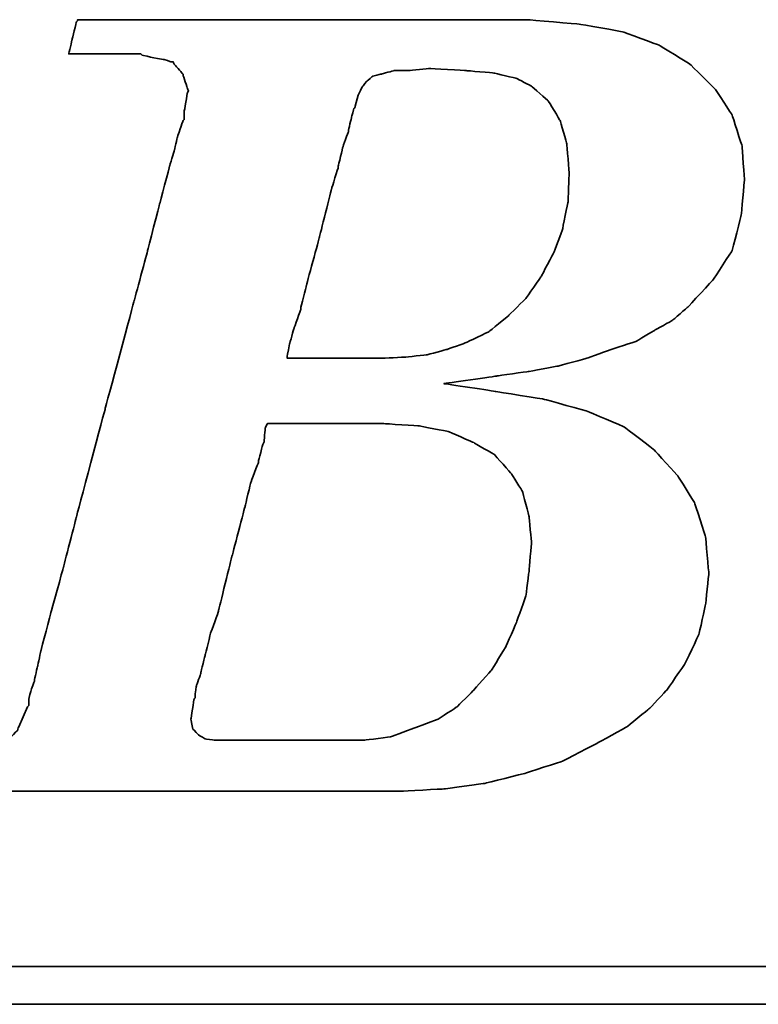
# Model space of a CAD drawing. Header units: millimetres. Extents: x -257 to 3135, y -1556 to 860.
# Tile 496 of 633: x 1311.53 to 1315.47, y -741.95 to -736.7. Entities that reach past the tile are written whole.
import ezdxf

# ---------------------------------------------------------------- set-up
doc = ezdxf.new("R2010")
doc.units = ezdxf.units.MM
doc.layers.add('DIM', color=4, linetype='CONTINUOUS')
doc.layers.add('layer 1', color=7, linetype='CONTINUOUS')

# ---------------------------------------------------------------- blocks, each defined once
blk = doc.blocks.new('TBI MOTION logo(完整正式版)')
at = {"layer": 'layer 1', "color": 22, "lineweight": 35}
for points, knots in [([(-64.65375, -6.86375), (-64.65375, -6.86375), (-64.84375, -7.29625), (-64.84375, -7.29625), (-64.84375, -7.29625), (-64.84375, -7.29625), (-64.86875, -7.34375), (-64.86875, -7.34375), (-64.86875, -7.34375), (-64.86875, -7.34375), (-64.86875, -7.36875), (-64.86875, -7.36875), (-64.86875, -7.36875), (-64.86875, -7.36875), (-65.15375, -7.65375), (-65.15375, -7.65375), (-65.15375, -7.65375), (-65.15375, -7.65375), (-65.17875, -7.65375), (-65.17875, -7.65375), (-65.17875, -7.65375), (-65.17875, -7.65375), (-65.20375, -7.67875), (-65.20375, -7.67875), (-65.20375, -7.67875), (-65.20375, -7.67875), (-65.58875, -7.87125), (-65.58875, -7.87125), (-65.58875, -7.87125), (-65.58875, -7.87125), (-65.63375, -7.87125), (-65.63375, -7.87125), (-65.63375, -7.87125), (-65.63375, -7.87125), (-65.65875, -7.89375), (-65.65875, -7.89375), (-65.65875, -7.89375), (-65.65875, -7.89375), (-66.09375, -7.94375), (-66.09375, -7.94375), (-66.09375, -7.94375), (-66.09375, -7.94375), (-66.11375, -7.94375), (-66.11375, -7.94375), (-66.11375, -7.94375), (-66.11375, -7.94375), (-66.16375, -7.94375), (-66.16375, -7.94375), (-66.16375, -7.94375), (-66.16375, -7.94375), (-66.30875, -7.94375), (-66.30875, -7.94375), (-66.30875, -7.94375), (-66.30875, -7.94375), (-66.69375, -7.94375), (-66.69375, -7.94375), (-66.69375, -7.94375), (-66.69375, -7.94375), (-67.07375, -7.94375), (-67.07375, -7.94375), (-67.07375, -7.94375), (-67.07375, -7.94375), (-67.12375, -7.94375), (-67.12375, -7.94375), (-67.12375, -7.94375), (-67.12375, -7.94375), (-67.12375, -7.96625), (-67.12375, -7.96625), (-67.12375, -7.96625), (-67.12375, -7.96625), (-67.14875, -7.99125), (-67.14875, -7.99125), (-67.14875, -7.99125), (-67.14875, -7.99125), (-67.24375, -8.34875), (-67.24375, -8.34875), (-67.24375, -8.34875), (-67.24375, -8.34875), (-67.31375, -8.68625), (-67.31375, -8.68625), (-67.31375, -8.68625), (-67.31375, -8.68625), (-67.26875, -8.68625), (-67.26875, -8.68625), (-67.26875, -8.68625), (-67.26875, -8.68625), (-67.07375, -8.68625), (-67.07375, -8.68625), (-67.07375, -8.68625), (-67.07375, -8.68625), (-66.54875, -8.68625), (-66.54875, -8.68625), (-66.54875, -8.68625), (-66.54875, -8.68625), (-65.82625, -8.68625), (-65.82625, -8.68625), (-65.82625, -8.68625), (-65.82625, -8.68625), (-65.01375, -8.68625), (-65.01375, -8.68625), (-65.01375, -8.68625), (-65.01375, -8.68625), (-64.05375, -8.68625), (-64.05375, -8.68625), (-64.05375, -8.68625), (-64.05375, -8.68625), (-62.08375, -8.68625), (-62.08375, -8.68625), (-62.08375, -8.68625), (-62.08375, -8.68625), (-60.06875, -8.68625), (-60.06875, -8.68625), (-60.06875, -8.68625), (-60.06875, -8.68625), (-59.10875, -8.68625), (-59.10875, -8.68625), (-59.10875, -8.68625), (-59.10875, -8.68625), (-58.29375, -8.68625), (-58.29375, -8.68625), (-58.29375, -8.68625), (-58.29375, -8.68625), (-57.57375, -8.68625), (-57.57375, -8.68625), (-57.57375, -8.68625), (-57.57375, -8.68625), (-57.04875, -8.68625), (-57.04875, -8.68625), (-57.04875, -8.68625), (-57.04875, -8.68625), (-56.85375, -8.68625), (-56.85375, -8.68625), (-56.85375, -8.68625), (-56.85375, -8.68625), (-56.70875, -8.68625), (-56.70875, -8.68625), (-56.70875, -8.68625), (-56.70875, -8.68625), (-56.61375, -8.68625), (-56.61375, -8.68625), (-56.61375, -8.68625), (-56.61375, -8.68625), (-56.56875, -8.68625), (-56.56875, -8.68625), (-56.56875, -8.68625), (-56.56875, -8.68625), (-55.65375, -8.63875), (-55.65375, -8.63875), (-55.65375, -8.63875), (-55.65375, -8.63875), (-54.76875, -8.51875), (-54.76875, -8.51875), (-54.76875, -8.51875), (-54.76875, -8.51875), (-53.90375, -8.30375), (-53.90375, -8.30375), (-53.90375, -8.30375), (-53.90375, -8.30375), (-53.08875, -8.03875), (-53.08875, -8.03875), (-53.08875, -8.03875), (-53.08875, -8.03875), (-52.34375, -7.65375), (-52.34375, -7.65375), (-52.34375, -7.65375), (-52.34375, -7.65375), (-51.69875, -7.29625), (-51.69875, -7.29625), (-51.69875, -7.29625), (-51.69875, -7.29625), (-51.21875, -6.91125), (-51.21875, -6.91125), (-51.21875, -6.91125), (-51.21875, -6.91125), (-50.83375, -6.50375), (-50.83375, -6.50375), (-50.83375, -6.50375), (-50.83375, -6.50375), (-50.44875, -5.94875), (-50.44875, -5.94875), (-50.44875, -5.94875), (-50.44875, -5.94875), (-50.13875, -5.30375), (-50.13875, -5.30375), (-50.13875, -5.30375), (-50.13875, -5.30375), (-49.99375, -4.65375), (-49.99375, -4.65375), (-49.99375, -4.65375), (-49.99375, -4.65375), (-49.92375, -3.98375), (-49.92375, -3.98375), (-49.92375, -3.98375), (-49.92375, -3.98375), (-49.99375, -3.19374), (-49.99375, -3.19374), (-49.99375, -3.19374), (-49.99375, -3.19374), (-50.23374, -2.44874), (-50.23374, -2.44874), (-50.23374, -2.44874), (-50.23374, -2.44874), (-50.59375, -1.87374), (-50.59375, -1.87374), (-50.59375, -1.87374), (-50.59375, -1.87374), (-51.09875, -1.31874), (-51.09875, -1.31874), (-51.09875, -1.31874), (-51.09875, -1.31874), (-51.74375, -0.81875), (-51.74375, -0.81875), (-51.74375, -0.81875), (-51.74375, -0.81875), (-52.53875, -0.48125), (-52.53875, -0.48125), (-52.53875, -0.48125), (-52.53875, -0.48125), (-53.47375, -0.21875), (-53.47375, -0.21875), (-53.47375, -0.21875), (-53.47375, -0.21875), (-54.52875, -0.04874), (-54.52875, -0.04874), (-54.52875, -0.04874), (-54.52875, -0.04874), (-55.65375, 0.12125), (-55.65375, 0.12125), (-55.65375, 0.12125), (-55.65375, 0.12125), (-54.50375, 0.28624), (-54.50375, 0.28624), (-54.50375, 0.28624), (-54.50375, 0.28624), (-53.83375, 0.38124), (-53.83375, 0.38124), (-53.83375, 0.38124), (-53.83375, 0.38124), (-53.18375, 0.50125), (-53.18375, 0.50125), (-53.18375, 0.50125), (-53.18375, 0.50125), (-52.55875, 0.66874), (-52.55875, 0.66874), (-52.55875, 0.66874), (-52.55875, 0.66874), (-52.03375, 0.86124), (-52.03375, 0.86124), (-52.03375, 0.86124), (-52.03375, 0.86124), (-51.50374, 1.03124), (-51.50374, 1.03124), (-51.50374, 1.03124), (-51.50374, 1.03124), (-51.09875, 1.27125), (-51.09875, 1.27125), (-51.09875, 1.27125), (-51.09875, 1.27125), (-50.71375, 1.48624), (-50.71375, 1.48624), (-50.71375, 1.48624), (-50.71375, 1.48624), (-50.37625, 1.77625), (-50.37625, 1.77625), (-50.37625, 1.77625), (-50.37625, 1.77625), (-49.82375, 2.37625), (-49.82375, 2.37625), (-49.82375, 2.37625), (-49.82375, 2.37625), (-49.41875, 2.99625), (-49.41875, 2.99625), (-49.41875, 2.99625), (-49.41875, 2.99625), (-49.22375, 3.76625), (-49.22375, 3.76625), (-49.22375, 3.76625), (-49.22375, 3.76625), (-49.15375, 4.50874), (-49.15375, 4.50874), (-49.15375, 4.50874), (-49.15375, 4.50874), (-49.20375, 5.25125), (-49.20375, 5.25125), (-49.20375, 5.25125), (-49.20375, 5.25125), (-49.41875, 5.92625), (-49.41875, 5.92625), (-49.41875, 5.92625), (-49.41875, 5.92625), (-49.77875, 6.47625), (-49.77875, 6.47625), (-49.77875, 6.47625), (-49.77875, 6.47625), (-50.33125, 7.02624), (-50.33125, 7.02624), (-50.33125, 7.02624), (-50.33125, 7.02624), (-51.00125, 7.43625), (-51.00125, 7.43625), (-51.00125, 7.43625), (-51.00125, 7.43625), (-51.79375, 7.72625), (-51.79375, 7.72625), (-51.79375, 7.72625), (-51.79375, 7.72625), (-52.72875, 7.89124), (-52.72875, 7.89124), (-52.72875, 7.89124), (-52.72875, 7.89124), (-53.83375, 7.98625), (-53.83375, 7.98625), (-53.83375, 7.98625), (-53.83375, 7.98625), (-53.92875, 7.98625), (-53.92875, 7.98625), (-53.92875, 7.98625), (-53.92875, 7.98625), (-54.26375, 7.98625), (-54.26375, 7.98625), (-54.26375, 7.98625), (-54.26375, 7.98625), (-54.74375, 7.98625), (-54.74375, 7.98625), (-54.74375, 7.98625), (-54.74375, 7.98625), (-55.36875, 7.98625), (-55.36875, 7.98625), (-55.36875, 7.98625), (-55.36875, 7.98625), (-56.13375, 7.98625), (-56.13375, 7.98625), (-56.13375, 7.98625), (-56.13375, 7.98625), (-56.94875, 7.98625), (-56.94875, 7.98625), (-56.94875, 7.98625), (-56.94875, 7.98625), (-58.77625, 7.98625), (-58.77625, 7.98625), (-58.77625, 7.98625), (-58.77625, 7.98625), (-60.59875, 7.98625), (-60.59875, 7.98625), (-60.59875, 7.98625), (-60.59875, 7.98625), (-61.41375, 7.98625), (-61.41375, 7.98625), (-61.41375, 7.98625), (-61.41375, 7.98625), (-62.17875, 7.98625), (-62.17875, 7.98625), (-62.17875, 7.98625), (-62.17875, 7.98625), (-62.80375, 7.98625), (-62.80375, 7.98625), (-62.80375, 7.98625), (-62.80375, 7.98625), (-63.30625, 7.98625), (-63.30625, 7.98625), (-63.30625, 7.98625), (-63.30625, 7.98625), (-63.57375, 7.98625), (-63.57375, 7.98625), (-63.57375, 7.98625), (-63.57375, 7.98625), (-63.57375, 7.96375), (-63.57375, 7.96375), (-63.57375, 7.96375), (-63.57375, 7.96375), (-63.59875, 7.94125), (-63.59875, 7.94125), (-63.59875, 7.94125), (-63.59875, 7.94125), (-63.69375, 7.55625), (-63.69375, 7.55625), (-63.69375, 7.55625), (-63.69375, 7.55625), (-63.76375, 7.24624), (-63.76375, 7.24624), (-63.76375, 7.24624), (-63.76375, 7.24624), (-63.23875, 7.24624), (-63.23875, 7.24624), (-63.23875, 7.24624), (-63.23875, 7.24624), (-62.75875, 7.24624), (-62.75875, 7.24624), (-62.75875, 7.24624), (-62.75875, 7.24624), (-62.61125, 7.24624), (-62.61125, 7.24624), (-62.61125, 7.24624), (-62.61125, 7.24624), (-62.56625, 7.24624), (-62.56625, 7.24624), (-62.56625, 7.24624), (-62.56625, 7.24624), (-62.22875, 7.24624), (-62.22875, 7.24624), (-62.22875, 7.24624), (-62.22875, 7.24624), (-62.20375, 7.24624), (-62.20375, 7.24624), (-62.20375, 7.24624), (-62.20375, 7.24624), (-62.17875, 7.21875), (-62.17875, 7.21875), (-62.17875, 7.21875), (-62.17875, 7.21875), (-61.96375, 7.17125), (-61.96375, 7.17125), (-61.96375, 7.17125), (-61.96375, 7.17125), (-61.72375, 7.12624), (-61.72375, 7.12624), (-61.72375, 7.12624), (-61.72375, 7.12624), (-61.70375, 7.12624), (-61.70375, 7.12624), (-61.70375, 7.12624), (-61.70375, 7.12624), (-61.55875, 7.07624), (-61.55875, 7.07624), (-61.55875, 7.07624), (-61.55875, 7.07624), (-61.50875, 7.07624), (-61.50875, 7.07624), (-61.50875, 7.07624), (-61.50875, 7.07624), (-61.48375, 7.02624), (-61.48375, 7.02624), (-61.48375, 7.02624), (-61.48375, 7.02624), (-61.31875, 6.83375), (-61.31875, 6.83375), (-61.31875, 6.83375), (-61.31875, 6.83375), (-61.29375, 6.81125), (-61.29375, 6.81125), (-61.29375, 6.81125), (-61.29375, 6.81125), (-61.29375, 6.78625), (-61.29375, 6.78625), (-61.29375, 6.78625), (-61.29375, 6.78625), (-61.19875, 6.50124), (-61.19875, 6.50124), (-61.19875, 6.50124), (-61.19875, 6.50124), (-61.17375, 6.45124), (-61.17375, 6.45124), (-61.17375, 6.45124), (-61.17375, 6.45124), (-61.19875, 6.40625), (-61.19875, 6.40625), (-61.19875, 6.40625), (-61.19875, 6.40625), (-61.26875, 5.99624), (-61.26875, 5.99624), (-61.26875, 5.99624), (-61.26875, 5.99624), (-61.26875, 5.85125), (-61.26875, 5.85125), (-61.26875, 5.85125), (-61.26875, 5.85125), (-61.26875, 5.82625), (-61.26875, 5.82625), (-61.26875, 5.82625), (-61.26875, 5.82625), (-61.29375, 5.80625), (-61.29375, 5.80625), (-61.29375, 5.80625), (-61.29375, 5.80625), (-61.34125, 5.66125), (-61.34125, 5.66125), (-61.34125, 5.66125), (-61.34125, 5.66125), (-61.41375, 5.44625), (-61.41375, 5.44625), (-61.41375, 5.44625), (-61.41375, 5.44625), (-61.48375, 5.15625), (-61.48375, 5.15625), (-61.48375, 5.15625), (-61.48375, 5.15625), (-61.58375, 4.82124), (-61.58375, 4.82124), (-61.58375, 4.82124), (-61.58375, 4.82124), (-61.79875, 4.00375), (-61.79875, 4.00375), (-61.79875, 4.00375), (-61.79875, 4.00375), (-62.05875, 2.99625), (-62.05875, 2.99625), (-62.05875, 2.99625), (-62.05875, 2.99625), (-62.34875, 1.91625), (-62.34875, 1.91625), (-62.34875, 1.91625), (-62.34875, 1.91625), (-62.97375, -0.41124), (-62.97375, -0.41124), (-62.97375, -0.41124), (-62.97375, -0.41124), (-63.59875, -2.75875), (-63.59875, -2.75875), (-63.59875, -2.75875), (-63.59875, -2.75875), (-63.88375, -3.86374), (-63.88375, -3.86374), (-63.88375, -3.86374), (-63.88375, -3.86374), (-64.14875, -4.82374), (-64.14875, -4.82374), (-64.14875, -4.82374), (-64.14875, -4.82374), (-64.36375, -5.64125), (-64.36375, -5.64125), (-64.36375, -5.64125), (-64.36375, -5.64125), (-64.43625, -5.97625), (-64.43625, -5.97625), (-64.43625, -5.97625), (-64.43625, -5.97625), (-64.50875, -6.28625), (-64.50875, -6.28625), (-64.50875, -6.28625), (-64.50875, -6.28625), (-64.50875, -6.30875), (-64.50875, -6.30875), (-64.50875, -6.30875), (-64.50875, -6.30875), (-64.57875, -6.50375), (-64.57875, -6.50375), (-64.57875, -6.50375), (-64.57875, -6.50375), (-64.62875, -6.69625), (-64.62875, -6.69625), (-64.62875, -6.69625), (-64.62875, -6.69625), (-64.62875, -6.76875), (-64.62875, -6.76875), (-64.62875, -6.76875), (-64.62875, -6.76875), (-64.62875, -6.81375), (-64.62875, -6.81375), (-64.62875, -6.81375), (-64.62875, -6.81375), (-64.62875, -6.83875), (-64.62875, -6.83875), (-64.62875, -6.83875), (-64.62875, -6.83875), (-64.65375, -6.86375), (-64.65375, -6.86375)], [0, 0, 0, 0, 0.00719424, 0.00719424, 0.00719424, 0.00719425, 0.01438849, 0.01438849, 0.01438849, 0.0143885, 0.02158273, 0.02158273, 0.02158273, 0.02158274, 0.02877698, 0.02877698, 0.02877698, 0.02877699, 0.03597122, 0.03597122, 0.03597122, 0.03597123, 0.04316547, 0.04316547, 0.04316547, 0.04316548, 0.05035971, 0.05035971, 0.05035971, 0.05035972, 0.05755396, 0.05755396, 0.05755396, 0.05755397, 0.0647482, 0.0647482, 0.0647482, 0.06474821, 0.07194245, 0.07194245, 0.07194245, 0.07194246, 0.07913669, 0.07913669, 0.07913669, 0.0791367, 0.08633094, 0.08633094, 0.08633094, 0.08633095, 0.09352518, 0.09352518, 0.09352518, 0.09352519, 0.10071942, 0.10071942, 0.10071942, 0.10071943, 0.10791367, 0.10791367, 0.10791367, 0.10791368, 0.11510791, 0.11510791, 0.11510791, 0.11510792, 0.12230216, 0.12230216, 0.12230216, 0.12230217, 0.1294964, 0.1294964, 0.1294964, 0.12949641, 0.13669065, 0.13669065, 0.13669065, 0.13669066, 0.14388489, 0.14388489, 0.14388489, 0.1438849, 0.15107914, 0.15107914, 0.15107914, 0.15107915, 0.15827338, 0.15827338, 0.15827338, 0.15827339, 0.16546763, 0.16546763, 0.16546763, 0.16546764, 0.17266187, 0.17266187, 0.17266187, 0.17266188, 0.17985612, 0.17985612, 0.17985612, 0.17985613, 0.18705036, 0.18705036, 0.18705036, 0.18705037, 0.1942446, 0.1942446, 0.1942446, 0.19424461, 0.20143885, 0.20143885, 0.20143885, 0.20143886, 0.20863309, 0.20863309, 0.20863309, 0.2086331, 0.21582734, 0.21582734, 0.21582734, 0.21582735, 0.22302158, 0.22302158, 0.22302158, 0.22302159, 0.23021583, 0.23021583, 0.23021583, 0.23021584, 0.23741007, 0.23741007, 0.23741007, 0.23741008, 0.24460432, 0.24460432, 0.24460432, 0.24460433, 0.25179856, 0.25179856, 0.25179856, 0.25179857, 0.25899281, 0.25899281, 0.25899281, 0.25899282, 0.26618705, 0.26618705, 0.26618705, 0.26618706, 0.27338129, 0.27338129, 0.27338129, 0.2733813, 0.28057554, 0.28057554, 0.28057554, 0.28057555, 0.28776978, 0.28776978, 0.28776978, 0.28776979, 0.29496403, 0.29496403, 0.29496403, 0.29496404, 0.30215827, 0.30215827, 0.30215827, 0.30215828, 0.30935252, 0.30935252, 0.30935252, 0.30935253, 0.31654676, 0.31654676, 0.31654676, 0.31654677, 0.32374101, 0.32374101, 0.32374101, 0.32374102, 0.33093525, 0.33093525, 0.33093525, 0.33093526, 0.3381295, 0.3381295, 0.3381295, 0.33812951, 0.34532374, 0.34532374, 0.34532374, 0.34532375, 0.35251799, 0.35251799, 0.35251799, 0.352518, 0.35971223, 0.35971223, 0.35971223, 0.35971224, 0.36690647, 0.36690647, 0.36690647, 0.36690648, 0.37410072, 0.37410072, 0.37410072, 0.37410073, 0.38129496, 0.38129496, 0.38129496, 0.38129497, 0.38848921, 0.38848921, 0.38848921, 0.38848922, 0.39568345, 0.39568345, 0.39568345, 0.39568346, 0.4028777, 0.4028777, 0.4028777, 0.40287771, 0.41007194, 0.41007194, 0.41007194, 0.41007195, 0.41726619, 0.41726619, 0.41726619, 0.4172662, 0.42446043, 0.42446043, 0.42446043, 0.42446044, 0.43165468, 0.43165468, 0.43165468, 0.43165469, 0.43884892, 0.43884892, 0.43884892, 0.43884893, 0.44604317, 0.44604317, 0.44604317, 0.44604318, 0.45323741, 0.45323741, 0.45323741, 0.45323742, 0.46043165, 0.46043165, 0.46043165, 0.46043166, 0.4676259, 0.4676259, 0.4676259, 0.46762591, 0.47482014, 0.47482014, 0.47482014, 0.47482015, 0.48201439, 0.48201439, 0.48201439, 0.4820144, 0.48920863, 0.48920863, 0.48920863, 0.48920864, 0.49640288, 0.49640288, 0.49640288, 0.49640289, 0.50359712, 0.50359712, 0.50359712, 0.50359713, 0.51079137, 0.51079137, 0.51079137, 0.51079138, 0.51798561, 0.51798561, 0.51798561, 0.51798562, 0.52517986, 0.52517986, 0.52517986, 0.52517987, 0.5323741, 0.5323741, 0.5323741, 0.53237411, 0.53956835, 0.53956835, 0.53956835, 0.53956836, 0.54676259, 0.54676259, 0.54676259, 0.5467626, 0.55395683, 0.55395683, 0.55395683, 0.55395684, 0.56115108, 0.56115108, 0.56115108, 0.56115109, 0.56834532, 0.56834532, 0.56834532, 0.56834533, 0.57553957, 0.57553957, 0.57553957, 0.57553958, 0.58273381, 0.58273381, 0.58273381, 0.58273382, 0.58992806, 0.58992806, 0.58992806, 0.58992807, 0.5971223, 0.5971223, 0.5971223, 0.59712231, 0.60431655, 0.60431655, 0.60431655, 0.60431656, 0.61151079, 0.61151079, 0.61151079, 0.6115108, 0.61870504, 0.61870504, 0.61870504, 0.61870505, 0.62589928, 0.62589928, 0.62589928, 0.62589929, 0.63309353, 0.63309353, 0.63309353, 0.63309354, 0.64028777, 0.64028777, 0.64028777, 0.64028778, 0.64748201, 0.64748201, 0.64748201, 0.64748202, 0.65467626, 0.65467626, 0.65467626, 0.65467627, 0.6618705, 0.6618705, 0.6618705, 0.66187051, 0.66906475, 0.66906475, 0.66906475, 0.66906476, 0.67625899, 0.67625899, 0.67625899, 0.676259, 0.68345324, 0.68345324, 0.68345324, 0.68345325, 0.69064748, 0.69064748, 0.69064748, 0.69064749, 0.69784173, 0.69784173, 0.69784173, 0.69784174, 0.70503597, 0.70503597, 0.70503597, 0.70503598, 0.71223022, 0.71223022, 0.71223022, 0.71223023, 0.71942446, 0.71942446, 0.71942446, 0.71942447, 0.72661871, 0.72661871, 0.72661871, 0.72661872, 0.73381295, 0.73381295, 0.73381295, 0.73381296, 0.74100719, 0.74100719, 0.74100719, 0.7410072, 0.74820144, 0.74820144, 0.74820144, 0.74820145, 0.75539568, 0.75539568, 0.75539568, 0.75539569, 0.76258993, 0.76258993, 0.76258993, 0.76258994, 0.76978417, 0.76978417, 0.76978417, 0.76978418, 0.77697842, 0.77697842, 0.77697842, 0.77697843, 0.78417266, 0.78417266, 0.78417266, 0.78417267, 0.79136691, 0.79136691, 0.79136691, 0.79136692, 0.79856115, 0.79856115, 0.79856115, 0.79856116, 0.8057554, 0.8057554, 0.8057554, 0.80575541, 0.81294964, 0.81294964, 0.81294964, 0.81294965, 0.82014388, 0.82014388, 0.82014388, 0.82014389, 0.82733813, 0.82733813, 0.82733813, 0.82733814, 0.83453237, 0.83453237, 0.83453237, 0.83453238, 0.84172662, 0.84172662, 0.84172662, 0.84172663, 0.84892086, 0.84892086, 0.84892086, 0.84892087, 0.85611511, 0.85611511, 0.85611511, 0.85611512, 0.86330935, 0.86330935, 0.86330935, 0.86330936, 0.8705036, 0.8705036, 0.8705036, 0.87050361, 0.87769784, 0.87769784, 0.87769784, 0.87769785, 0.88489209, 0.88489209, 0.88489209, 0.8848921, 0.89208633, 0.89208633, 0.89208633, 0.89208634, 0.89928058, 0.89928058, 0.89928058, 0.89928059, 0.90647482, 0.90647482, 0.90647482, 0.90647483, 0.91366906, 0.91366906, 0.91366906, 0.91366907, 0.92086331, 0.92086331, 0.92086331, 0.92086332, 0.92805755, 0.92805755, 0.92805755, 0.92805756, 0.9352518, 0.9352518, 0.9352518, 0.93525181, 0.94244604, 0.94244604, 0.94244604, 0.94244605, 0.94964029, 0.94964029, 0.94964029, 0.9496403, 0.95683453, 0.95683453, 0.95683453, 0.95683454, 0.96402878, 0.96402878, 0.96402878, 0.96402879, 0.97122302, 0.97122302, 0.97122302, 0.97122303, 0.97841727, 0.97841727, 0.97841727, 0.97841728, 0.98561151, 0.98561151, 0.98561151, 0.98561152, 0.99280576, 0.99280576, 0.99280576, 0.99280577, 1, 1, 1, 1]), ([(-57.50375, 6.35625), (-57.50375, 6.35625), (-57.57375, 6.11625), (-57.57375, 6.11625), (-57.57375, 6.11625), (-57.57375, 6.11625), (-57.57375, 6.09125), (-57.57375, 6.09125), (-57.57375, 6.09125), (-57.57375, 6.09125), (-57.59875, 6.06625), (-57.59875, 6.06625), (-57.59875, 6.06625), (-57.59875, 6.06625), (-57.64875, 5.87625), (-57.64875, 5.87625), (-57.64875, 5.87625), (-57.64875, 5.87625), (-57.71875, 5.58875), (-57.71875, 5.58875), (-57.71875, 5.58875), (-57.71875, 5.58875), (-57.71875, 5.56625), (-57.71875, 5.56625), (-57.71875, 5.56625), (-57.71875, 5.56625), (-57.83875, 5.23125), (-57.83875, 5.23125), (-57.83875, 5.23125), (-57.83875, 5.23125), (-57.93625, 4.82124), (-57.93625, 4.82124), (-57.93625, 4.82124), (-57.93625, 4.82124), (-57.93625, 4.79624), (-57.93625, 4.79624), (-57.93625, 4.79624), (-57.93625, 4.79624), (-58.07875, 4.34125), (-58.07875, 4.34125), (-58.07875, 4.34125), (-58.07875, 4.34125), (-58.34375, 3.28625), (-58.34375, 3.28625), (-58.34375, 3.28625), (-58.34375, 3.28625), (-58.62875, 2.23124), (-58.62875, 2.23124), (-58.62875, 2.23124), (-58.62875, 2.23124), (-58.74875, 1.75125), (-58.74875, 1.75125), (-58.74875, 1.75125), (-58.74875, 1.75125), (-58.74875, 1.72625), (-58.74875, 1.72625), (-58.74875, 1.72625), (-58.74875, 1.72625), (-58.89375, 1.31625), (-58.89375, 1.31625), (-58.89375, 1.31625), (-58.89375, 1.31625), (-58.98875, 0.98124), (-58.98875, 0.98124), (-58.98875, 0.98124), (-58.98875, 0.98124), (-59.03875, 0.71625), (-59.03875, 0.71625), (-59.03875, 0.71625), (-59.03875, 0.71625), (-59.03875, 0.66874), (-59.03875, 0.66874), (-59.03875, 0.66874), (-59.03875, 0.66874), (-58.91875, 0.66874), (-58.91875, 0.66874), (-58.91875, 0.66874), (-58.91875, 0.66874), (-58.53375, 0.66874), (-58.53375, 0.66874), (-58.53375, 0.66874), (-58.53375, 0.66874), (-58.10375, 0.66874), (-58.10375, 0.66874), (-58.10375, 0.66874), (-58.10375, 0.66874), (-57.66875, 0.66874), (-57.66875, 0.66874), (-57.66875, 0.66874), (-57.66875, 0.66874), (-57.33375, 0.66874), (-57.33375, 0.66874), (-57.33375, 0.66874), (-57.33375, 0.66874), (-57.09375, 0.66874), (-57.09375, 0.66874), (-57.09375, 0.66874), (-57.09375, 0.66874), (-56.99875, 0.66874), (-56.99875, 0.66874), (-56.99875, 0.66874), (-56.99875, 0.66874), (-56.49375, 0.69374), (-56.49375, 0.69374), (-56.49375, 0.69374), (-56.49375, 0.69374), (-56.01375, 0.74374), (-56.01375, 0.74374), (-56.01375, 0.74374), (-56.01375, 0.74374), (-55.58375, 0.86124), (-55.58375, 0.86124), (-55.58375, 0.86124), (-55.58375, 0.86124), (-55.17375, 1.00624), (-55.17375, 1.00624), (-55.17375, 1.00624), (-55.17375, 1.00624), (-54.67375, 1.24625), (-54.67375, 1.24625), (-54.67375, 1.24625), (-54.67375, 1.24625), (-54.26375, 1.58124), (-54.26375, 1.58124), (-54.26375, 1.58124), (-54.26375, 1.58124), (-53.87875, 1.96374), (-53.87875, 1.96374), (-53.87875, 1.96374), (-53.87875, 1.96374), (-53.54375, 2.44625), (-53.54375, 2.44625), (-53.54375, 2.44625), (-53.54375, 2.44625), (-53.27875, 2.95125), (-53.27875, 2.95125), (-53.27875, 2.95125), (-53.27875, 2.95125), (-53.08875, 3.45124), (-53.08875, 3.45124), (-53.08875, 3.45124), (-53.08875, 3.45124), (-52.96875, 4.05124), (-52.96875, 4.05124), (-52.96875, 4.05124), (-52.96875, 4.05124), (-52.94375, 4.65125), (-52.94375, 4.65125), (-52.94375, 4.65125), (-52.94375, 4.65125), (-52.99375, 5.30125), (-52.99375, 5.30125), (-52.99375, 5.30125), (-52.99375, 5.30125), (-53.13875, 5.80625), (-53.13875, 5.80625), (-53.13875, 5.80625), (-53.13875, 5.80625), (-53.39875, 6.23625), (-53.39875, 6.23625), (-53.39875, 6.23625), (-53.39875, 6.23625), (-53.75875, 6.54875), (-53.75875, 6.54875), (-53.75875, 6.54875), (-53.75875, 6.54875), (-54.07375, 6.71625), (-54.07375, 6.71625), (-54.07375, 6.71625), (-54.07375, 6.71625), (-54.57375, 6.83375), (-54.57375, 6.83375), (-54.57375, 6.83375), (-54.57375, 6.83375), (-55.17375, 6.88625), (-55.17375, 6.88625), (-55.17375, 6.88625), (-55.17375, 6.88625), (-55.96875, 6.93125), (-55.96875, 6.93125), (-55.96875, 6.93125), (-55.96875, 6.93125), (-56.39875, 6.88625), (-56.39875, 6.88625), (-56.39875, 6.88625), (-56.39875, 6.88625), (-56.42125, 6.88625), (-56.42125, 6.88625), (-56.42125, 6.88625), (-56.42125, 6.88625), (-56.73375, 6.88625), (-56.73375, 6.88625), (-56.73375, 6.88625), (-56.73375, 6.88625), (-56.99875, 6.81125), (-56.99875, 6.81125), (-56.99875, 6.81125), (-56.99875, 6.81125), (-57.02375, 6.81125), (-57.02375, 6.81125), (-57.02375, 6.81125), (-57.02375, 6.81125), (-57.18875, 6.76625), (-57.18875, 6.76625), (-57.18875, 6.76625), (-57.18875, 6.76625), (-57.30875, 6.66625), (-57.30875, 6.66625), (-57.30875, 6.66625), (-57.30875, 6.66625), (-57.40875, 6.54875), (-57.40875, 6.54875), (-57.40875, 6.54875), (-57.40875, 6.54875), (-57.50375, 6.35625), (-57.50375, 6.35625)], [0, 0, 0, 0, 0.01851852, 0.01851852, 0.01851852, 0.01851853, 0.03703704, 0.03703704, 0.03703704, 0.03703705, 0.05555556, 0.05555556, 0.05555556, 0.05555557, 0.07407407, 0.07407407, 0.07407407, 0.07407408, 0.09259259, 0.09259259, 0.09259259, 0.0925926, 0.11111111, 0.11111111, 0.11111111, 0.11111112, 0.12962963, 0.12962963, 0.12962963, 0.12962964, 0.14814815, 0.14814815, 0.14814815, 0.14814816, 0.16666667, 0.16666667, 0.16666667, 0.16666668, 0.18518519, 0.18518519, 0.18518519, 0.1851852, 0.2037037, 0.2037037, 0.2037037, 0.20370371, 0.22222222, 0.22222222, 0.22222222, 0.22222223, 0.24074074, 0.24074074, 0.24074074, 0.24074075, 0.25925926, 0.25925926, 0.25925926, 0.25925927, 0.27777778, 0.27777778, 0.27777778, 0.27777779, 0.2962963, 0.2962963, 0.2962963, 0.29629631, 0.31481481, 0.31481481, 0.31481481, 0.31481482, 0.33333333, 0.33333333, 0.33333333, 0.33333334, 0.35185185, 0.35185185, 0.35185185, 0.35185186, 0.37037037, 0.37037037, 0.37037037, 0.37037038, 0.38888889, 0.38888889, 0.38888889, 0.3888889, 0.40740741, 0.40740741, 0.40740741, 0.40740742, 0.42592593, 0.42592593, 0.42592593, 0.42592594, 0.44444444, 0.44444444, 0.44444444, 0.44444445, 0.46296296, 0.46296296, 0.46296296, 0.46296297, 0.48148148, 0.48148148, 0.48148148, 0.48148149, 0.5, 0.5, 0.5, 0.50000001, 0.51851852, 0.51851852, 0.51851852, 0.51851853, 0.53703704, 0.53703704, 0.53703704, 0.53703705, 0.55555556, 0.55555556, 0.55555556, 0.55555557, 0.57407407, 0.57407407, 0.57407407, 0.57407408, 0.59259259, 0.59259259, 0.59259259, 0.5925926, 0.61111111, 0.61111111, 0.61111111, 0.61111112, 0.62962963, 0.62962963, 0.62962963, 0.62962964, 0.64814815, 0.64814815, 0.64814815, 0.64814816, 0.66666667, 0.66666667, 0.66666667, 0.66666668, 0.68518519, 0.68518519, 0.68518519, 0.6851852, 0.7037037, 0.7037037, 0.7037037, 0.70370371, 0.72222222, 0.72222222, 0.72222222, 0.72222223, 0.74074074, 0.74074074, 0.74074074, 0.74074075, 0.75925926, 0.75925926, 0.75925926, 0.75925927, 0.77777778, 0.77777778, 0.77777778, 0.77777779, 0.7962963, 0.7962963, 0.7962963, 0.79629631, 0.81481481, 0.81481481, 0.81481481, 0.81481482, 0.83333333, 0.83333333, 0.83333333, 0.83333334, 0.85185185, 0.85185185, 0.85185185, 0.85185186, 0.87037037, 0.87037037, 0.87037037, 0.87037038, 0.88888889, 0.88888889, 0.88888889, 0.8888889, 0.90740741, 0.90740741, 0.90740741, 0.90740742, 0.92592593, 0.92592593, 0.92592593, 0.92592594, 0.94444444, 0.94444444, 0.94444444, 0.94444445, 0.96296296, 0.96296296, 0.96296296, 0.96296297, 0.98148148, 0.98148148, 0.98148148, 0.98148149, 1, 1, 1, 1]), ([(-61.03125, -6.57375), (-61.03125, -6.57375), (-61.03125, -6.67125), (-61.03125, -6.67125), (-61.03125, -6.67125), (-61.03125, -6.67125), (-61.05375, -6.69625), (-61.05375, -6.69625), (-61.05375, -6.69625), (-61.05375, -6.69625), (-61.12375, -7.12875), (-61.12375, -7.12875), (-61.12375, -7.12875), (-61.12375, -7.12875), (-61.07875, -7.34375), (-61.07875, -7.34375), (-61.07875, -7.34375), (-61.07875, -7.34375), (-60.93375, -7.48875), (-60.93375, -7.48875), (-60.93375, -7.48875), (-60.93375, -7.48875), (-60.81375, -7.55625), (-60.81375, -7.55625), (-60.81375, -7.55625), (-60.81375, -7.55625), (-60.62375, -7.58375), (-60.62375, -7.58375), (-60.62375, -7.58375), (-60.62375, -7.58375), (-60.30875, -7.58375), (-60.30875, -7.58375), (-60.30875, -7.58375), (-60.30875, -7.58375), (-59.97375, -7.58375), (-59.97375, -7.58375), (-59.97375, -7.58375), (-59.97375, -7.58375), (-59.87875, -7.58375), (-59.87875, -7.58375), (-59.87875, -7.58375), (-59.87875, -7.58375), (-59.63625, -7.58375), (-59.63625, -7.58375), (-59.63625, -7.58375), (-59.63625, -7.58375), (-58.96875, -7.58375), (-58.96875, -7.58375), (-58.96875, -7.58375), (-58.96875, -7.58375), (-58.29375, -7.58375), (-58.29375, -7.58375), (-58.29375, -7.58375), (-58.29375, -7.58375), (-58.05375, -7.58375), (-58.05375, -7.58375), (-58.05375, -7.58375), (-58.05375, -7.58375), (-57.98375, -7.58375), (-57.98375, -7.58375), (-57.98375, -7.58375), (-57.98375, -7.58375), (-57.35875, -7.58375), (-57.35875, -7.58375), (-57.35875, -7.58375), (-57.35875, -7.58375), (-56.78375, -7.50875), (-56.78375, -7.50875), (-56.78375, -7.50875), (-56.78375, -7.50875), (-56.27875, -7.31875), (-56.27875, -7.31875), (-56.27875, -7.31875), (-56.27875, -7.31875), (-55.77375, -7.12875), (-55.77375, -7.12875), (-55.77375, -7.12875), (-55.77375, -7.12875), (-55.36875, -6.86375), (-55.36875, -6.86375), (-55.36875, -6.86375), (-55.36875, -6.86375), (-55.00875, -6.50375), (-55.00875, -6.50375), (-55.00875, -6.50375), (-55.00875, -6.50375), (-54.62375, -6.06875), (-54.62375, -6.06875), (-54.62375, -6.06875), (-54.62375, -6.06875), (-54.31375, -5.56875), (-54.31375, -5.56875), (-54.31375, -5.56875), (-54.31375, -5.56875), (-54.07375, -5.01625), (-54.07375, -5.01625), (-54.07375, -5.01625), (-54.07375, -5.01625), (-53.87875, -4.46374), (-53.87875, -4.46374), (-53.87875, -4.46374), (-53.87875, -4.46374), (-53.80875, -3.91375), (-53.80875, -3.91375), (-53.80875, -3.91375), (-53.80875, -3.91375), (-53.75875, -3.31375), (-53.75875, -3.31375), (-53.75875, -3.31375), (-53.75875, -3.31375), (-53.80875, -2.75875), (-53.80875, -2.75875), (-53.80875, -2.75875), (-53.80875, -2.75875), (-53.95375, -2.20875), (-53.95375, -2.20875), (-53.95375, -2.20875), (-53.95375, -2.20875), (-54.19375, -1.82625), (-54.19375, -1.82625), (-54.19375, -1.82625), (-54.19375, -1.82625), (-54.55375, -1.41875), (-54.55375, -1.41875), (-54.55375, -1.41875), (-54.55375, -1.41875), (-55.00875, -1.15125), (-55.00875, -1.15125), (-55.00875, -1.15125), (-55.00875, -1.15125), (-55.56125, -0.91375), (-55.56125, -0.91375), (-55.56125, -0.91375), (-55.56125, -0.91375), (-56.18125, -0.79375), (-56.18125, -0.79375), (-56.18125, -0.79375), (-56.18125, -0.79375), (-56.94875, -0.74374), (-56.94875, -0.74374), (-56.94875, -0.74374), (-56.94875, -0.74374), (-56.99875, -0.74374), (-56.99875, -0.74374), (-56.99875, -0.74374), (-56.99875, -0.74374), (-57.09375, -0.74374), (-57.09375, -0.74374), (-57.09375, -0.74374), (-57.09375, -0.74374), (-57.38375, -0.74374), (-57.38375, -0.74374), (-57.38375, -0.74374), (-57.38375, -0.74374), (-57.76875, -0.74374), (-57.76875, -0.74374), (-57.76875, -0.74374), (-57.76875, -0.74374), (-58.24625, -0.74374), (-58.24625, -0.74374), (-58.24625, -0.74374), (-58.24625, -0.74374), (-58.72875, -0.74374), (-58.72875, -0.74374), (-58.72875, -0.74374), (-58.72875, -0.74374), (-59.20875, -0.74374), (-59.20875, -0.74374), (-59.20875, -0.74374), (-59.20875, -0.74374), (-59.46875, -0.74374), (-59.46875, -0.74374), (-59.46875, -0.74374), (-59.46875, -0.74374), (-59.51625, -0.83875), (-59.51625, -0.83875), (-59.51625, -0.83875), (-59.51625, -0.83875), (-59.54375, -1.15125), (-59.54375, -1.15125), (-59.54375, -1.15125), (-59.54375, -1.15125), (-59.56375, -1.17874), (-59.56375, -1.17874), (-59.56375, -1.17874), (-59.56375, -1.17874), (-59.66375, -1.55875), (-59.66375, -1.55875), (-59.66375, -1.55875), (-59.66375, -1.55875), (-59.66375, -1.58375), (-59.66375, -1.58375), (-59.66375, -1.58375), (-59.66375, -1.58375), (-59.82875, -2.01874), (-59.82875, -2.01874), (-59.82875, -2.01874), (-59.82875, -2.01874), (-59.94875, -2.52125), (-59.94875, -2.52125), (-59.94875, -2.52125), (-59.94875, -2.52125), (-60.23875, -3.62375), (-60.23875, -3.62375), (-60.23875, -3.62375), (-60.23875, -3.62375), (-60.52375, -4.77624), (-60.52375, -4.77624), (-60.52375, -4.77624), (-60.52375, -4.77624), (-60.52375, -4.79874), (-60.52375, -4.79874), (-60.52375, -4.79874), (-60.52375, -4.79874), (-60.69125, -5.25375), (-60.69125, -5.25375), (-60.69125, -5.25375), (-60.69125, -5.25375), (-60.81375, -5.73625), (-60.81375, -5.73625), (-60.81375, -5.73625), (-60.81375, -5.73625), (-60.90875, -6.11875), (-60.90875, -6.11875), (-60.90875, -6.11875), (-60.90875, -6.11875), (-60.90875, -6.14375), (-60.90875, -6.14375), (-60.90875, -6.14375), (-60.90875, -6.14375), (-61.00375, -6.40875), (-61.00375, -6.40875), (-61.00375, -6.40875), (-61.00375, -6.40875), (-61.03125, -6.57375), (-61.03125, -6.57375)], [0, 0, 0, 0, 0.01694915, 0.01694915, 0.01694915, 0.01694916, 0.03389831, 0.03389831, 0.03389831, 0.03389832, 0.05084746, 0.05084746, 0.05084746, 0.05084747, 0.06779661, 0.06779661, 0.06779661, 0.06779662, 0.08474576, 0.08474576, 0.08474576, 0.08474577, 0.10169492, 0.10169492, 0.10169492, 0.10169493, 0.11864407, 0.11864407, 0.11864407, 0.11864408, 0.13559322, 0.13559322, 0.13559322, 0.13559323, 0.15254237, 0.15254237, 0.15254237, 0.15254238, 0.16949153, 0.16949153, 0.16949153, 0.16949154, 0.18644068, 0.18644068, 0.18644068, 0.18644069, 0.20338983, 0.20338983, 0.20338983, 0.20338984, 0.22033898, 0.22033898, 0.22033898, 0.22033899, 0.23728814, 0.23728814, 0.23728814, 0.23728815, 0.25423729, 0.25423729, 0.25423729, 0.2542373, 0.27118644, 0.27118644, 0.27118644, 0.27118645, 0.28813559, 0.28813559, 0.28813559, 0.2881356, 0.30508475, 0.30508475, 0.30508475, 0.30508476, 0.3220339, 0.3220339, 0.3220339, 0.32203391, 0.33898305, 0.33898305, 0.33898305, 0.33898306, 0.3559322, 0.3559322, 0.3559322, 0.35593221, 0.37288136, 0.37288136, 0.37288136, 0.37288137, 0.38983051, 0.38983051, 0.38983051, 0.38983052, 0.40677966, 0.40677966, 0.40677966, 0.40677967, 0.42372881, 0.42372881, 0.42372881, 0.42372882, 0.44067797, 0.44067797, 0.44067797, 0.44067798, 0.45762712, 0.45762712, 0.45762712, 0.45762713, 0.47457627, 0.47457627, 0.47457627, 0.47457628, 0.49152542, 0.49152542, 0.49152542, 0.49152543, 0.50847458, 0.50847458, 0.50847458, 0.50847459, 0.52542373, 0.52542373, 0.52542373, 0.52542374, 0.54237288, 0.54237288, 0.54237288, 0.54237289, 0.55932203, 0.55932203, 0.55932203, 0.55932204, 0.57627119, 0.57627119, 0.57627119, 0.5762712, 0.59322034, 0.59322034, 0.59322034, 0.59322035, 0.61016949, 0.61016949, 0.61016949, 0.6101695, 0.62711864, 0.62711864, 0.62711864, 0.62711865, 0.6440678, 0.6440678, 0.6440678, 0.64406781, 0.66101695, 0.66101695, 0.66101695, 0.66101696, 0.6779661, 0.6779661, 0.6779661, 0.67796611, 0.69491525, 0.69491525, 0.69491525, 0.69491526, 0.71186441, 0.71186441, 0.71186441, 0.71186442, 0.72881356, 0.72881356, 0.72881356, 0.72881357, 0.74576271, 0.74576271, 0.74576271, 0.74576272, 0.76271186, 0.76271186, 0.76271186, 0.76271187, 0.77966102, 0.77966102, 0.77966102, 0.77966103, 0.79661017, 0.79661017, 0.79661017, 0.79661018, 0.81355932, 0.81355932, 0.81355932, 0.81355933, 0.83050847, 0.83050847, 0.83050847, 0.83050848, 0.84745763, 0.84745763, 0.84745763, 0.84745764, 0.86440678, 0.86440678, 0.86440678, 0.86440679, 0.88135593, 0.88135593, 0.88135593, 0.88135594, 0.89830508, 0.89830508, 0.89830508, 0.89830509, 0.91525424, 0.91525424, 0.91525424, 0.91525425, 0.93220339, 0.93220339, 0.93220339, 0.9322034, 0.94915254, 0.94915254, 0.94915254, 0.94915255, 0.96610169, 0.96610169, 0.96610169, 0.9661017, 0.98305085, 0.98305085, 0.98305085, 0.98305086, 1, 1, 1, 1]), ([(75.90875, -9.47875), (75.90875, -9.47875), (75.90875, -12.28625), (75.90875, -12.28625), (75.90875, -12.28625), (75.90875, -12.28625), (75.90875, -12.47875), (75.90875, -12.47875), (75.90875, -12.47875), (75.90875, -12.47875), (75.71625, -12.47875), (75.71625, -12.47875), (75.71625, -12.47875), (75.71625, -12.47875), (-88.32875, -12.47875), (-88.32875, -12.47875), (-88.32875, -12.47875), (-88.32875, -12.47875), (-88.32875, -13.29375), (-88.32875, -13.29375), (-88.32875, -13.29375), (-88.32875, -13.29375), (82.89125, -13.29375), (82.89125, -13.29375), (82.89125, -13.29375), (82.89125, -13.29375), (75.90875, -9.47875), (75.90875, -9.47875)], [0, 0, 0, 0, 0.14285714, 0.14285714, 0.14285714, 0.14285715, 0.28571429, 0.28571429, 0.28571429, 0.2857143, 0.42857143, 0.42857143, 0.42857143, 0.42857144, 0.57142857, 0.57142857, 0.57142857, 0.57142858, 0.71428571, 0.71428571, 0.71428571, 0.71428572, 0.85714286, 0.85714286, 0.85714286, 0.85714287, 1, 1, 1, 1])]:
    blk.add_open_spline(points, degree=3, knots=knots, dxfattribs=at)

msp = doc.modelspace()

# ---------------------------------------------------------------- block references
at = {"layer": 'DIM', "color": 7, "xscale": 0.246592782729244, "yscale": 0.246592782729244, "zscale": 0.246592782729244}
msp.add_blockref('TBI MOTION logo(完整正式版)', (1327.5156, -738.6722), dxfattribs=at)

doc.saveas('drawing.dxf')
